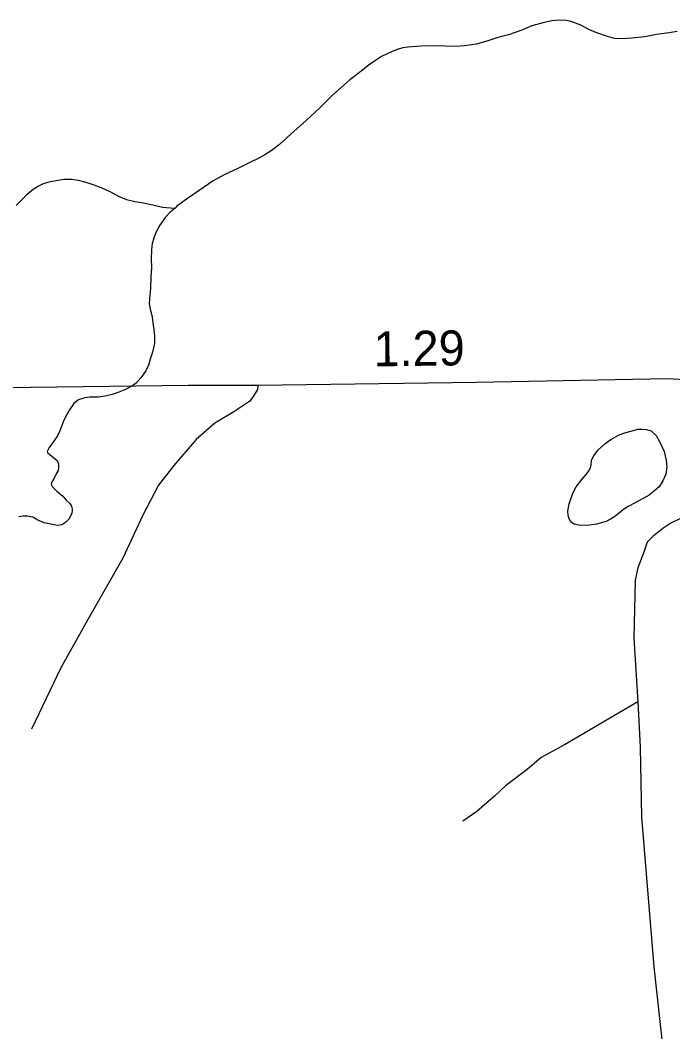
# Model space of a CAD drawing. Extents: x 2220236 to 2384410, y 720751 to 894131.
# Drawn here: x 2346630 to 2348958, y 854630 to 858239 of the extents above; entities that cross this region are included whole.
import ezdxf

# ---------------------------------------------------------------- set-up
doc = ezdxf.new("R2010")
doc.units = 0
for name, color, linetype in [('Exist Hydrographic Creek Single Shore', 7, 'Continuous'), ('Exist Hydrographic Pond Under 1500 Sq Ft', 7, 'Continuous'), ('Exist Road Non-System Type 51', 7, 'Continuous'), ('Exist Road Secondary Mileage Hundredths English Label', 7, 'Continuous'), ('Exist Road Secondary Type 51 Attributed', 7, 'Continuous')]:
    doc.layers.add(name, color=color, linetype=linetype)

msp = doc.modelspace()

# ---------------------------------------------------------------- linework, layer by layer
at = {"layer": 'Exist Hydrographic Creek Single Shore'}
for points in [[(2348973.9, 858198.5), (2348945.8, 858194.1), (2348900.1, 858187.3), (2348858.1, 858179), (2348812, 858174.8), (2348776, 858172.4), (2348750, 858173.9), (2348725.4, 858181.1), (2348683.9, 858194.9), (2348659.1, 858205.3), (2348629.6, 858220.6), (2348595.3, 858233.9), (2348577.4, 858238.1), (2348552.7, 858238.7), (2348527.2, 858237), (2348499.6, 858231), (2348455.8, 858218.4), (2348419.6, 858203.8), (2348372, 858187), (2348334.1, 858176.6)], [(2348334.1, 858176.6), (2348294.2, 858164.2), (2348256.2, 858153.7), (2348214.5, 858147.1), (2348184.4, 858144.9), (2348146.6, 858146.6), (2348100.5, 858148), (2348060.6, 858145.7), (2348012.5, 858142.8), (2347994.5, 858140.4), (2347974.4, 858134.7), (2347954.7, 858126.6), (2347919, 858109.4), (2347896.9, 858095.4), (2347871.4, 858077.3), (2347851.4, 858060.7), (2347819.9, 858036.4), (2347805.9, 858026), (2347744.4, 857972), (2347697.1, 857924.8), (2347651.6, 857882.8), (2347627.9, 857860.5), (2347596.1, 857833.6), (2347554.7, 857795.2), (2347524.8, 857772.6), (2347503, 857758.6), (2347481.2, 857746.2), (2347449.3, 857731.8), (2347403.6, 857709.2), (2347359.5, 857688.7), (2347318.1, 857666.4), (2347268.6, 857631.5), (2347226.8, 857602.9), (2347189.2, 857575.1), (2347182.6, 857568.9)], [(2346615, 857577.9), (2346634.9, 857597.4), (2346654.7, 857617.9), (2346676.3, 857636.2), (2346694.3, 857646.8), (2346712.3, 857656.4), (2346738.2, 857663.3), (2346764.3, 857667.7), (2346788.1, 857671.9), (2346814, 857672), (2346836.2, 857668), (2346864, 857660.9), (2346889, 857653.1), (2346918.6, 857641.8), (2346952.4, 857626.1), (2346983, 857610), (2347009.6, 857599.6), (2347039.1, 857592.6), (2347069.2, 857587.3), (2347103, 857579.8), (2347137.1, 857572), (2347165.5, 857569.9), (2347182.6, 857568.9)], [(2347182.6, 857568.9), (2347165.4, 857554.4), (2347147.8, 857536.3), (2347128, 857507.6), (2347114.2, 857481.8), (2347106.5, 857461.8), (2347100.8, 857441.8), (2347098, 857421), (2347097.4, 857387.5), (2347097.7, 857357), (2347096.2, 857321.8), (2347094.8, 857283.1), (2347091.1, 857245.2), (2347090.2, 857227.1), (2347093.6, 857209.2), (2347100, 857179.2), (2347103.5, 857159.7), (2347106.4, 857135.2), (2347108.7, 857111.3), (2347109.1, 857085.1), (2347101.5, 857055.2), (2347093.7, 857029.6), (2347088, 857008.7), (2347078.3, 856988.6), (2347060.6, 856962.6), (2347042.7, 856942.9), (2347029, 856934.1), (2347005.2, 856921.6), (2346975.2, 856909.9), (2346957.4, 856903.3), (2346933.3, 856897.4), (2346909.5, 856894.7), (2346879.3, 856894.5), (2346860.7, 856892.1), (2346837.4, 856884.6), (2346821.5, 856871.4), (2346806, 856849.5), (2346796.2, 856832), (2346784.3, 856809.2), (2346776.6, 856789.2), (2346770.7, 856773.5), (2346763.2, 856756.8), (2346749.2, 856737.2), (2346733.4, 856714.6), (2346727.6, 856702.8), (2346726.4, 856701.1), (2346726.6, 856696.2), (2346735.7, 856689.1), (2346756.1, 856672.8), (2346762.2, 856668.8), (2346766.3, 856656.8), (2346766.5, 856642.7), (2346764.6, 856632.8), (2346758.5, 856621.1), (2346751, 856605.3), (2346744.8, 856595.2), (2346741.2, 856588.5), (2346740.3, 856584.2), (2346745.3, 856574.6), (2346761.5, 856557.2), (2346781.5, 856540.9), (2346793.9, 856527.3), (2346805.8, 856515.7), (2346812.1, 856507.7), (2346814, 856501.9), (2346814.7, 856492.1), (2346814.2, 856479.9), (2346804.5, 856459.8), (2346792.5, 856448.5), (2346778.8, 856439.1), (2346771, 856437.1), (2346762.8, 856436.8), (2346738.7, 856440.7), (2346714.8, 856446.3), (2346692.8, 856455.9), (2346674.6, 856466), (2346654.4, 856470.1), (2346640.3, 856469.5), (2346624.3, 856467.2)]]:
    msp.add_lwpolyline(points, dxfattribs=at)
at = {"layer": 'Exist Hydrographic Pond Under 1500 Sq Ft'}
msp.add_lwpolyline([(2348666.5, 856652.5), (2348668.2, 856669), (2348676, 856684.7), (2348691.9, 856706.7), (2348715.7, 856727.4), (2348737.3, 856743), (2348767.2, 856760), (2348791.1, 856768.2), (2348812.9, 856774), (2348833.6, 856779.8), (2348847.4, 856780.3), (2348862.9, 856778.7), (2348881.2, 856773.5), (2348899.2, 856757.2), (2348913.7, 856731.5), (2348927.8, 856699.9), (2348934.3, 856670), (2348936.6, 856646.1), (2348933.1, 856619.7), (2348923.2, 856595.7), (2348909.3, 856573.8), (2348894.5, 856560.7), (2348873.8, 856545.1), (2348824, 856516.8), (2348799.3, 856504.3), (2348782.3, 856493.8), (2348754.7, 856471.3), (2348735.5, 856459), (2348721, 856451.2), (2348703.2, 856445.6), (2348687, 856440.6), (2348653.1, 856436), (2348623.1, 856438), (2348606.9, 856441.6), (2348594.7, 856450), (2348588.8, 856459.6), (2348585.2, 856473.6), (2348584.3, 856487.3), (2348588.2, 856513.7), (2348601.7, 856552), (2348613.3, 856573.8), (2348633.2, 856600.3), (2348648.9, 856618), (2348658.6, 856630.8), (2348665, 856641.6), (2348666.5, 856652.5)], dxfattribs=at)
at = {"layer": 'Exist Road Non-System Type 51'}
for points in [[(2349107.8, 856950.2), (2349090.3, 856909.9), (2349073, 856851.8), (2349071.7, 856801.7), (2349076.8, 856699.9), (2349078.4, 856569.9), (2349070.7, 856537.7), (2349041.3, 856493.5), (2349015.6, 856475.3), (2348951.8, 856444.4), (2348922.2, 856426), (2348886.5, 856397.7), (2348866.7, 856377.5), (2348855.2, 856341.2), (2348833.9, 856285.1), (2348824.5, 856240.9), (2348818.9, 856035), (2348833.6, 855807.1)], [(2347478, 856936.2), (2347475.9, 856921.5), (2347461.2, 856896.2), (2347448.6, 856879.4), (2347391.8, 856841.5), (2347324.6, 856801.6), (2347257.3, 856742.7), (2347177.4, 856650.2), (2347122.8, 856580.7), (2347067.1, 856473.5), (2346995.6, 856319.9), (2346869.5, 856099.1), (2346774.9, 855928.7), (2346669.8, 855710)], [(2348833.6, 855807.1), (2348571.6, 855654.1), (2348488.2, 855609.1), (2348438.7, 855566.5), (2348361.2, 855507.7), (2348321.7, 855471.2), (2348258.5, 855416.4), (2348208.9, 855381.8)], [(2348833.6, 855807.1), (2348841.6, 855645.4), (2348846.5, 855395.5), (2348890.9, 854862.2), (2348938.2, 854429)]]:
    msp.add_lwpolyline(points, dxfattribs=at)
at = {"layer": 'Exist Road Secondary Type 51 Attributed'}
msp.add_lwpolyline([(2350427.3, 857279.9), (2350374.5, 857250.7), (2350327, 857217.1), (2350229.2, 857138.8), (2350137, 857077.3), (2350026.6, 857018.6), (2349965.1, 856993.4), (2349886.9, 856982.2), (2349733.2, 856965.5), (2349425.8, 856959.9), (2349107.8, 856950.2), (2348937.7, 856960.1), (2348257.9, 856945.9), (2347478, 856936.2), (2347230, 856936.2), (2346573.1, 856927.8)], dxfattribs=at)

# ---------------------------------------------------------------- texts
at = {"layer": 'Exist Road Secondary Mileage Hundredths English Label'}
msp.add_text('1.29', height=125, rotation=0.7132, dxfattribs=at).set_placement((2347891.1, 857003.8))

doc.saveas('drawing.dxf')
